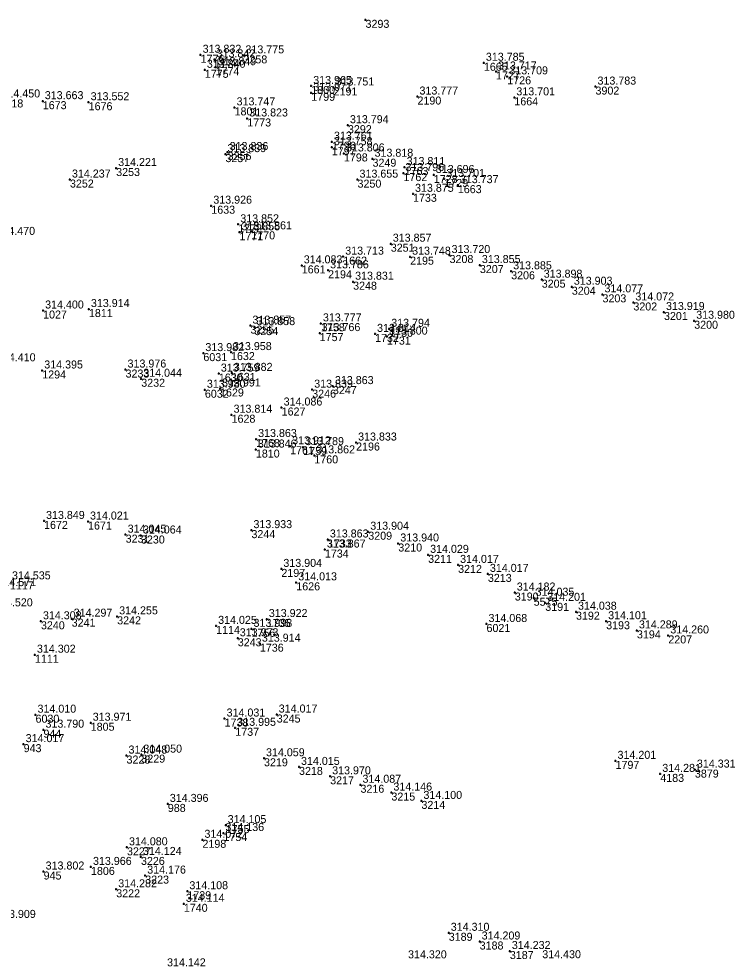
# Model space of a CAD drawing. Extents: x -829398 to -819400, y -1074439 to -1067977.
# Drawn here: x -820631.3 to -820526, y -1069001.7 to -1068860.7 of the extents above; entities that cross this region are included whole.
import ezdxf

# ---------------------------------------------------------------- set-up
doc = ezdxf.new("R2010")
doc.units = 0
for name, color, linetype in [('Vrstva 60', 7, 'Continuous'), ('Vrstva 61', 7, 'Continuous'), ('Čísla bodů_doměření_2012', 7, 'Continuous')]:
    doc.layers.add(name, color=color, linetype=linetype)

# ---------------------------------------------------------------- blocks, each defined once
blk = doc.blocks.new('BOD')
at = {"layer": 'Čísla bodů_doměření_2012'}
for p, q in [((-0.15, 0), (0.15, 0)), ((0, -0.15), (0, 0.15))]:
    blk.add_line(p, q, dxfattribs=at)

msp = doc.modelspace()

# ---------------------------------------------------------------- block references
at = {"layer": 'Vrstva 60'}
for p in [(-820579.334, -1068860.855), (-820604.068, -1068866.095), (-820601.979, -1068866.789), (-820597.647, -1068866.187), (-820603.445, -1068868.346), (-820601.827, -1068867.964), (-820561.586, -1068867.293), (-820559.763, -1068868.602), (-820558.07, -1068869.333), (-820587.48, -1068870.775), (-820584.128, -1068870.999), (-820544.839, -1068870.866), (-820587.47, -1068871.794), (-820571.542, -1068872.358), (-820557.014, -1068872.479), (-820627.752, -1068873.053), (-820620.868, -1068873.211), (-820598.978, -1068873.982), (-820597.075, -1068875.645), (-820581.975, -1068876.653), (-820584.373, -1068879.124), (-820600.347, -1068880.989), (-820600.019, -1068880.679), (-820584.398, -1068879.95), (-820582.577, -1068880.888), (-820578.285, -1068881.678), (-820616.74, -1068883.074), (-820573.647, -1068883.834), (-820573.471, -1068882.931), (-820623.672, -1068884.802), (-820580.535, -1068884.815), (-820569.096, -1068884.116), (-820567.517, -1068884.713), (-820565.489, -1068885.64), (-820572.212, -1068886.939), (-820602.468, -1068888.723), (-820598.422, -1068891.516), (-820598.247, -1068892.708), (-820596.474, -1068892.567), (-820575.553, -1068894.415), (-820582.68, -1068896.357), (-820572.647, -1068896.366), (-820566.728, -1068896.119), (-820588.905, -1068897.668), (-820562.186, -1068897.618), (-820584.95, -1068898.41), (-820557.494, -1068898.556), (-820581.198, -1068900.116), (-820552.906, -1068899.808), (-820548.393, -1068900.868), (-820543.793, -1068902.012), (-820539.159, -1068903.227), (-820627.7, -1068904.435), (-820620.828, -1068904.215), (-820534.566, -1068904.659), (-820586.028, -1068906.366), (-820530.033, -1068905.971), (-820596.601, -1068906.7), (-820595.996, -1068906.923), (-820586.214, -1068907.82), (-820577.904, -1068907.938), (-820575.781, -1068907.177), (-820576.122, -1068908.35), (-820603.661, -1068910.821), (-820599.514, -1068910.667), (-820627.828, -1068913.425), (-820615.332, -1068913.286), (-820612.979, -1068914.666), (-820601.341, -1068913.891), (-820599.387, -1068913.783), (-820603.437, -1068916.312), (-820601.159, -1068916.124), (-820587.333, -1068916.297), (-820584.228, -1068915.766), (-820591.917, -1068918.978), (-820599.429, -1068920.056), (-820595.747, -1068923.698), (-820590.647, -1068924.788), (-820588.675, -1068924.912), (-820580.75, -1068924.227), (-820595.785, -1068925.277), (-820587.016, -1068926.152), (-820627.56, -1068935.983), (-820620.961, -1068936.072), (-820596.45, -1068937.36), (-820578.924, -1068937.598), (-820615.318, -1068938.036), (-820613.023, -1068938.166), (-820584.987, -1068938.76), (-820585.432, -1068940.268), (-820574.417, -1068939.363), (-820569.945, -1068941.065), (-820591.96, -1068943.17), (-820565.449, -1068942.574), (-820560.98, -1068943.918), (-820589.723, -1068945.188), (-820556.949, -1068946.715), (-820554.113, -1068947.493), (-820552.374, -1068948.259), (-820616.589, -1068950.286), (-820547.763, -1068949.587), (-820628.027, -1068951.025), (-820623.416, -1068950.634), (-820601.745, -1068951.712), (-820594.144, -1068950.687), (-820561.189, -1068951.43), (-820543.241, -1068951.015), (-820596.439, -1068952.154), (-820538.624, -1068952.389), (-820533.916, -1068953.146), (-820598.501, -1068953.57), (-820595.185, -1068954.379), (-820628.925, -1068956.034), (-820628.837, -1068965.026), (-820600.476, -1068965.6), (-820592.657, -1068965.003), (-820627.644, -1068967.273), (-820620.56, -1068966.231), (-820598.872, -1068966.995), (-820630.62, -1068969.443), (-820615.187, -1068971.154), (-820612.962, -1068971.015), (-820594.566, -1068971.56), (-820589.314, -1068972.857), (-820541.833, -1068971.945), (-820584.642, -1068974.264), (-820535.122, -1068973.902), (-820529.93, -1068973.258), (-820580.095, -1068975.531), (-820575.452, -1068976.702), (-820608.993, -1068978.402), (-820570.95, -1068977.952), (-820600.648, -1068982.766), (-820600.315, -1068981.583), (-820603.797, -1068983.781), (-820615.12, -1068984.909), (-820613.021, -1068986.35), (-820620.518, -1068987.849), (-820627.622, -1068988.537), (-820612.38, -1068989.149), (-820616.73, -1068991.204), (-820606.059, -1068991.492), (-820606.593, -1068993.38), (-820566.853, -1068997.723), (-820562.215, -1068999.029), (-820557.69, -1069000.458)]:
    msp.add_blockref('BOD', p, dxfattribs=at)

# ---------------------------------------------------------------- texts
for s, p in [('3293', (-820579.334, -1068862.055)), ('1776', (-820604.068, -1068867.295)), ('1777', (-820601.979, -1068867.989)), ('3258', (-820597.647, -1068867.387)), ('1775', (-820603.445, -1068869.546)), ('1774', (-820601.827, -1068869.164)), ('1665', (-820561.586, -1068868.493)), ('1727', (-820559.763, -1068869.802)), ('1726', (-820558.07, -1068870.533)), ('1800', (-820587.48, -1068871.975)), ('2191', (-820584.128, -1068872.199)), ('3902', (-820544.839, -1068872.066)), ('1799', (-820587.47, -1068872.994)), ('2190', (-820571.542, -1068873.558)), ('1664', (-820557.014, -1068873.679)), ('6018', (-820634.248, -1068873.993)), ('1673', (-820627.752, -1068874.253)), ('1676', (-820620.868, -1068874.411)), ('1801', (-820598.978, -1068875.182)), ('1773', (-820597.075, -1068876.845)), ('3292', (-820581.975, -1068877.853)), ('1796', (-820584.373, -1068880.324)), ('3257', (-820600.347, -1068882.189)), ('3256', (-820600.019, -1068881.879)), ('1797', (-820584.398, -1068881.15)), ('1798', (-820582.577, -1068882.088)), ('3249', (-820578.285, -1068882.878)), ('3253', (-820616.74, -1068884.274)), ('1762', (-820573.647, -1068885.034)), ('1763', (-820573.471, -1068884.131)), ('3252', (-820623.672, -1068886.002)), ('3250', (-820580.535, -1068886.015)), ('1728', (-820569.096, -1068885.316)), ('1729', (-820567.517, -1068885.913)), ('1663', (-820565.489, -1068886.84)), ('1733', (-820572.212, -1068888.139)), ('1633', (-820602.468, -1068889.923)), ('1772', (-820598.422, -1068892.716)), ('1771', (-820598.247, -1068893.908)), ('1770', (-820596.474, -1068893.767)), ('3251', (-820575.553, -1068895.615)), ('1662', (-820582.68, -1068897.557)), ('2195', (-820572.647, -1068897.566)), ('3208', (-820566.728, -1068897.319)), ('1661', (-820588.905, -1068898.868)), ('3207', (-820562.186, -1068898.818)), ('2194', (-820584.95, -1068899.61)), ('3206', (-820557.494, -1068899.756)), ('3248', (-820581.198, -1068901.316)), ('3205', (-820552.906, -1068901.008)), ('3204', (-820548.393, -1068902.068)), ('3203', (-820543.793, -1068903.212)), ('3202', (-820539.159, -1068904.427)), ('1027', (-820627.7, -1068905.635)), ('1811', (-820620.828, -1068905.415)), ('3201', (-820534.566, -1068905.859)), ('1758', (-820586.028, -1068907.566)), ('3200', (-820530.033, -1068907.171)), ('3255', (-820596.601, -1068907.9)), ('3254', (-820595.996, -1068908.123)), ('1757', (-820586.214, -1068909.02)), ('1730', (-820575.781, -1068908.377)), ('1732', (-820577.904, -1068909.138)), ('1731', (-820576.122, -1068909.55)), ('1632', (-820599.514, -1068911.867)), ('6031', (-820603.661, -1068912.021)), ('1294', (-820627.828, -1068914.625)), ('3233', (-820615.332, -1068914.486)), ('3232', (-820612.979, -1068915.866)), ('1630', (-820601.341, -1068915.091)), ('1631', (-820599.387, -1068914.983)), ('6032', (-820603.437, -1068917.512)), ('1629', (-820601.159, -1068917.324)), ('3246', (-820587.333, -1068917.497)), ('3247', (-820584.228, -1068916.966)), ('1627', (-820591.917, -1068920.178)), ('1628', (-820599.429, -1068921.256)), ('1768', (-820595.747, -1068924.898)), ('1761', (-820590.647, -1068925.988)), ('2196', (-820580.75, -1068925.427)), ('1810', (-820595.785, -1068926.477)), ('1759', (-820588.675, -1068926.112)), ('1760', (-820587.016, -1068927.352)), ('1672', (-820627.56, -1068937.183)), ('1671', (-820620.961, -1068937.272)), ('3244', (-820596.45, -1068938.56)), ('3231', (-820615.318, -1068939.236)), ('3230', (-820613.023, -1068939.366)), ('1733', (-820584.987, -1068939.96)), ('3209', (-820578.924, -1068938.798)), ('1734', (-820585.432, -1068941.468)), ('3210', (-820574.417, -1068940.563)), ('3211', (-820569.945, -1068942.265)), ('2197', (-820591.96, -1068944.37)), ('3212', (-820565.449, -1068943.774)), ('3213', (-820560.98, -1068945.118)), ('1117', (-820632.669, -1068946.241)), ('1626', (-820589.723, -1068946.388)), ('3190', (-820556.949, -1068947.915)), ('5575', (-820554.113, -1068948.693)), ('3191', (-820552.374, -1068949.459)), ('3192', (-820547.763, -1068950.787)), ('3240', (-820628.027, -1068952.225)), ('3241', (-820623.416, -1068951.834)), ('3242', (-820616.589, -1068951.486)), ('1735', (-820594.144, -1068951.887)), ('6021', (-820561.189, -1068952.63)), ('3193', (-820543.241, -1068952.215)), ('1114', (-820601.745, -1068952.912)), ('1756', (-820596.439, -1068953.354)), ('3194', (-820538.624, -1068953.589)), ('3243', (-820598.501, -1068954.77)), ('1736', (-820595.185, -1068955.579)), ('2207', (-820533.916, -1068954.346)), ('1111', (-820628.925, -1068957.234)), ('6030', (-820628.837, -1068966.226)), ('1738', (-820600.476, -1068966.8)), ('3245', (-820592.657, -1068966.203)), ('1805', (-820620.56, -1068967.431)), ('1737', (-820598.872, -1068968.195)), ('944', (-820627.644, -1068968.473)), ('943', (-820630.62, -1068970.643)), ('3228', (-820615.187, -1068972.354)), ('3229', (-820612.962, -1068972.215)), ('3219', (-820594.566, -1068972.76)), ('1797', (-820541.833, -1068973.145)), ('3218', (-820589.314, -1068974.057)), ('4183', (-820535.122, -1068975.102)), ('3879', (-820529.93, -1068974.458)), ('3217', (-820584.642, -1068975.464)), ('3216', (-820580.095, -1068976.731)), ('3215', (-820575.452, -1068977.902)), ('988', (-820608.993, -1068979.602)), ('3214', (-820570.95, -1068979.152)), ('1755', (-820600.315, -1068982.783)), ('2198', (-820603.797, -1068984.981)), ('1754', (-820600.648, -1068983.966)), ('3227', (-820615.12, -1068986.109)), ('3226', (-820613.021, -1068987.55)), ('1806', (-820620.518, -1068989.049)), ('945', (-820627.622, -1068989.737)), ('3223', (-820612.38, -1068990.349)), ('3222', (-820616.73, -1068992.404)), ('1739', (-820606.059, -1068992.692)), ('1740', (-820606.593, -1068994.58)), ('3189', (-820566.853, -1068998.923)), ('3188', (-820562.215, -1069000.229)), ('3187', (-820557.69, -1069001.658))]:
    msp.add_text(s, height=1.2, dxfattribs=at).set_placement(p)
at = {"layer": 'Vrstva 61'}
for s, p in [('313.832', (-820603.768, -1068865.795)), ('313.842', (-820601.679, -1068866.489)), ('313.775', (-820597.347, -1068865.887)), ('313.840', (-820603.145, -1068868.046)), ('313.849', (-820601.527, -1068867.664)), ('313.785', (-820561.286, -1068866.993)), ('313.717', (-820559.463, -1068868.302)), ('313.709', (-820557.77, -1068869.033)), ('313.965', (-820587.18, -1068870.475)), ('313.751', (-820583.828, -1068870.699)), ('313.783', (-820544.539, -1068870.566)), ('313.971', (-820587.17, -1068871.494)), ('313.777', (-820571.242, -1068872.058)), ('313.701', (-820556.714, -1068872.179)), ('314.450', (-820633.948, -1068872.493)), ('313.663', (-820627.452, -1068872.753)), ('313.552', (-820620.568, -1068872.911)), ('313.747', (-820598.678, -1068873.682)), ('313.823', (-820596.775, -1068875.345)), ('313.794', (-820581.675, -1068876.353)), ('313.761', (-820584.073, -1068878.824)), ('313.839', (-820600.047, -1068880.689)), ('313.836', (-820599.719, -1068880.379)), ('313.758', (-820584.098, -1068879.65)), ('313.806', (-820582.277, -1068880.588)), ('313.818', (-820577.985, -1068881.378)), ('314.221', (-820616.44, -1068882.774)), ('313.796', (-820573.347, -1068883.534)), ('313.811', (-820573.171, -1068882.631)), ('314.237', (-820623.372, -1068884.502)), ('313.655', (-820580.235, -1068884.515)), ('313.696', (-820568.796, -1068883.816)), ('313.701', (-820567.217, -1068884.413)), ('313.737', (-820565.189, -1068885.34)), ('313.875', (-820571.912, -1068886.639)), ('313.926', (-820602.168, -1068888.423)), ('313.852', (-820598.122, -1068891.216)), ('314.470', (-820634.707, -1068893.097)), ('313.855', (-820597.947, -1068892.408)), ('313.861', (-820596.174, -1068892.267)), ('313.857', (-820575.253, -1068894.115)), ('313.713', (-820582.38, -1068896.057)), ('313.748', (-820572.347, -1068896.066)), ('313.720', (-820566.428, -1068895.819)), ('314.083', (-820588.605, -1068897.368)), ('313.855', (-820561.886, -1068897.318)), ('313.786', (-820584.65, -1068898.11)), ('313.885', (-820557.194, -1068898.256)), ('313.831', (-820580.898, -1068899.816)), ('313.898', (-820552.606, -1068899.508)), ('313.903', (-820548.093, -1068900.568)), ('314.077', (-820543.493, -1068901.712)), ('314.072', (-820538.859, -1068902.927)), ('314.400', (-820627.4, -1068904.135)), ('313.914', (-820620.528, -1068903.915)), ('313.919', (-820534.266, -1068904.359)), ('313.777', (-820585.728, -1068906.066)), ('313.980', (-820529.733, -1068905.671)), ('313.857', (-820596.301, -1068906.4)), ('313.858', (-820595.696, -1068906.623)), ('313.766', (-820585.914, -1068907.52)), ('313.814', (-820577.604, -1068907.638)), ('313.794', (-820575.481, -1068906.877)), ('313.800', (-820575.822, -1068908.05)), ('313.982', (-820603.361, -1068910.521)), ('313.958', (-820599.214, -1068910.367)), ('314.410', (-820634.629, -1068912.049)), ('314.395', (-820627.528, -1068913.125)), ('313.976', (-820615.032, -1068912.986)), ('314.044', (-820612.679, -1068914.366)), ('313.759', (-820601.041, -1068913.591)), ('313.882', (-820599.087, -1068913.483)), ('313.980', (-820603.137, -1068916.012)), ('313.991', (-820600.859, -1068915.824)), ('313.839', (-820587.033, -1068915.997)), ('313.863', (-820583.928, -1068915.466)), ('314.086', (-820591.617, -1068918.678)), ('313.814', (-820599.129, -1068919.756)), ('313.863', (-820595.447, -1068923.398)), ('313.912', (-820590.347, -1068924.488)), ('313.789', (-820588.375, -1068924.612)), ('313.833', (-820580.45, -1068923.927)), ('313.846', (-820595.485, -1068924.977)), ('313.862', (-820586.716, -1068925.852)), ('313.849', (-820627.26, -1068935.683)), ('314.021', (-820620.661, -1068935.772)), ('313.933', (-820596.15, -1068937.06)), ('313.904', (-820578.624, -1068937.298)), ('314.045', (-820615.018, -1068937.736)), ('314.064', (-820612.723, -1068937.866)), ('313.863', (-820584.687, -1068938.46)), ('313.867', (-820585.132, -1068939.968)), ('313.940', (-820574.117, -1068939.063)), ('314.029', (-820569.645, -1068940.765)), ('313.904', (-820591.66, -1068942.87)), ('314.017', (-820565.149, -1068942.274)), ('314.017', (-820560.68, -1068943.618)), ('314.571', (-820634.553, -1068945.753)), ('314.535', (-820632.369, -1068944.741)), ('314.013', (-820589.423, -1068944.888)), ('314.182', (-820556.649, -1068946.415)), ('314.035', (-820553.813, -1068947.193)), ('314.201', (-820552.074, -1068947.959)), ('314.520', (-820635.061, -1068948.785)), ('314.255', (-820616.289, -1068949.986)), ('314.038', (-820547.463, -1068949.287)), ('314.308', (-820627.727, -1068950.725)), ('314.297', (-820623.116, -1068950.334)), ('314.025', (-820601.445, -1068951.412)), ('313.922', (-820593.844, -1068950.387)), ('314.068', (-820560.889, -1068951.13)), ('314.101', (-820542.941, -1068950.715)), ('313.998', (-820596.139, -1068951.854)), ('314.289', (-820538.324, -1068952.089)), ('313.973', (-820598.201, -1068953.27)), ('313.914', (-820594.885, -1068954.079)), ('314.260', (-820533.616, -1068952.846)), ('314.302', (-820628.625, -1068955.734)), ('314.010', (-820628.537, -1068964.726)), ('314.031', (-820600.176, -1068965.3)), ('314.017', (-820592.357, -1068964.703)), ('313.971', (-820620.26, -1068965.931)), ('313.995', (-820598.572, -1068966.695)), ('313.790', (-820627.344, -1068966.973)), ('314.017', (-820630.32, -1068969.143)), ('314.048', (-820614.887, -1068970.854)), ('314.050', (-820612.662, -1068970.715)), ('314.059', (-820594.266, -1068971.26)), ('314.015', (-820589.014, -1068972.557)), ('314.201', (-820541.533, -1068971.645)), ('313.970', (-820584.342, -1068973.964)), ('314.281', (-820534.822, -1068973.602)), ('314.331', (-820529.63, -1068972.958)), ('314.087', (-820579.795, -1068975.231)), ('314.146', (-820575.152, -1068976.402)), ('314.396', (-820608.693, -1068978.102)), ('314.100', (-820570.65, -1068977.652)), ('314.105', (-820600.015, -1068981.283)), ('314.072', (-820603.497, -1068983.481)), ('314.136', (-820600.348, -1068982.466)), ('314.080', (-820614.82, -1068984.609)), ('314.124', (-820612.721, -1068986.05)), ('313.966', (-820620.218, -1068987.549)), ('313.802', (-820627.322, -1068988.237)), ('314.176', (-820612.08, -1068988.849)), ('314.282', (-820616.43, -1068990.904)), ('314.108', (-820605.759, -1068991.192)), ('314.114', (-820606.293, -1068993.08)), ('313.909', (-820634.601, -1068995.49)), ('314.310', (-820566.553, -1068997.423)), ('314.209', (-820561.915, -1068998.729)), ('314.232', (-820557.39, -1069000.158)), ('314.320', (-820572.959, -1069001.555)), ('314.430', (-820552.825, -1069001.538)), ('314.142', (-820609.108, -1069002.755))]:
    msp.add_text(s, height=1.2, dxfattribs=at).set_placement(p)

doc.saveas('drawing.dxf')
